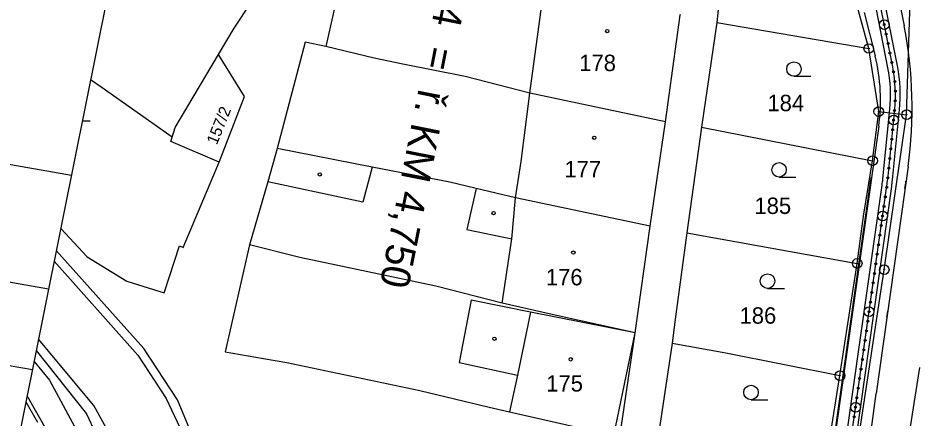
# Model space of a CAD drawing. Extents: x -548552 to -543113, y -1131925 to -1123599.
# Drawn here: x -547684.2 to -547591.7, y -1128583.6 to -1128542.1 of the extents above; entities that cross this region are included whole.
import ezdxf

# ---------------------------------------------------------------- set-up
doc = ezdxf.new("R2010")
doc.units = 0
for name, color, linetype in [('Hranice parcel', 7, 'Continuous'), ('HRANY', 7, 'Continuous'), ('Parcelní čísla', 7, 'Continuous'), ('Profile', 7, 'Continuous'), ('PROFILY NÁVRH', 7, 'Continuous'), ('STANIČENÍ', 7, 'Continuous'), ('Vnitřní kresba', 7, 'Continuous'), ('Věcná břemena k části', 7, 'Continuous'), ('Značky bodu BP', 7, 'Continuous'), ('Značky budov', 7, 'Continuous'), ('Značky kultur', 7, 'Continuous')]:
    doc.layers.add(name, color=color, linetype=linetype)

msp = doc.modelspace()

# ---------------------------------------------------------------- linework, layer by layer
at = {"layer": 'Hranice parcel'}
for p, q in [((-547596.25, -1128545.317), (-547599.73, -1128532.567)), ((-547611.98, -1128542.637), (-547613.55, -1128553.477)), ((-547611.98, -1128542.637), (-547596.25, -1128545.317)), ((-547595.22, -1128551.847), (-547596.25, -1128545.317)), ((-547595.86, -1128556.937), (-547595.22, -1128551.847)), ((-547595.22, -1128551.847), (-547592.34, -1128552.167)), ((-547618.85, -1128563.697), (-547617.27, -1128552.897)), ((-547613.55, -1128553.477), (-547615.06, -1128564.407)), ((-547613.55, -1128553.477), (-547595.86, -1128556.937)), ((-547702.023, -1128554.371), (-547678.715, -1128558.421)), ((-547620.4, -1128574.767), (-547618.85, -1128563.697)), ((-547615.06, -1128564.407), (-547597.45, -1128567.567)), ((-547704.143, -1128566.151), (-547681.077, -1128570.204)), ((-547599.23, -1128579.187), (-547597.45, -1128567.567)), ((-547616.58, -1128575.827), (-547618.21, -1128586.627)), ((-547690.963, -1128577.121), (-547682.752, -1128578.561)), ((-547600.98, -1128590.147), (-547599.23, -1128579.187))]:
    msp.add_line(p, q, dxfattribs=at)
for points in [[(-547592.34, -1128552.167), (-547591.12, -1128513.637), (-547591.78, -1128503.577)], [(-547663.5, -1128545.947), (-547661.9, -1128543.227), (-547654.79, -1128532.447), (-547652.38, -1128527.897)], [(-547610.66, -1128531.117), (-547611.61, -1128539.267), (-547611.98, -1128542.637)], [(-547650.05, -1128534.547), (-547650.81, -1128538.047), (-547652.41, -1128545.117)], [(-547617.27, -1128552.897), (-547615.75, -1128541.857), (-547615.74, -1128541.777)], [(-547652.41, -1128545.117), (-547654.53, -1128544.647), (-547657.42, -1128555.667)], [(-547668.31, -1128554.487), (-547667.98, -1128553.507), (-547663.5, -1128545.947)], [(-547663.42, -1128557.077), (-547660.83, -1128550.287), (-547663.5, -1128545.947)], [(-547617.27, -1128552.897), (-547631.29, -1128549.937), (-547638, -1128548.227), (-547644.44, -1128546.937), (-547647.41, -1128546.327), (-547652.41, -1128545.117)], [(-547668.31, -1128554.487), (-547675.52, -1128549.377), (-547676.737, -1128548.556)], [(-547661.19, -1128917.697), (-547662.18, -1128906.207), (-547607.96, -1128648.527), (-547605.32, -1128634.457), (-547602.31, -1128618.847), (-547594.66, -1128568.217), (-547592.34, -1128552.167)], [(-547663.42, -1128557.077), (-547668.45, -1128554.947), (-547668.31, -1128554.487)], [(-547657.42, -1128555.667), (-547658.41, -1128559.127), (-547660.3, -1128565.647)], [(-547618.85, -1128563.697), (-547632.79, -1128560.787), (-547636.84, -1128559.817), (-547639.57, -1128559.167), (-547647.61, -1128557.587), (-547657.42, -1128555.667)], [(-547679.826, -1128563.966), (-547677.1, -1128566.887), (-547673, -1128569.387), (-547669.14, -1128570.627), (-547667.54, -1128565.757), (-547667.16, -1128565.907), (-547663.42, -1128557.077)], [(-547597.45, -1128567.567), (-547596.8, -1128562.687), (-547595.86, -1128556.937)], [(-547615.06, -1128564.407), (-547616.25, -1128573.087), (-547616.58, -1128575.827)], [(-547663.25, -1128605.597), (-547663.45, -1128598.127), (-547664.41, -1128589.737), (-547667.74, -1128581.697), (-547671.21, -1128576.367), (-547680.277, -1128566.217)], [(-547660.3, -1128565.647), (-547662.81, -1128576.717), (-547658.86, -1128577.397), (-547656.44, -1128577.837), (-547642.67, -1128580.727), (-547635.51, -1128582.457), (-547633.41, -1128582.927), (-547622.61, -1128585.367), (-547622.01, -1128585.507), (-547620.63, -1128576.167), (-547620.4, -1128574.767)], [(-547620.4, -1128574.767), (-547628.23, -1128573.017), (-547634.17, -1128571.687), (-547641.02, -1128569.927), (-547655.08, -1128566.937), (-547660.3, -1128565.647)], [(-547616.58, -1128575.827), (-547611.05, -1128576.827), (-547599.23, -1128579.187)], [(-547682.58, -1128577.704), (-547680.98, -1128579.637), (-547678.39, -1128584.467), (-547671.8, -1128602.947), (-547673.99, -1128603.787), (-547675.49, -1128613.557)], [(-547591.02, -1128578.357), (-547592.72, -1128589.327), (-547593.69, -1128595.647)]]:
    msp.add_lwpolyline(points, dxfattribs=at)
at = {"layer": 'HRANY'}
msp.add_line((-547596.072, -1128558.919), (-547601.202, -1128595.189), dxfattribs=at)
at = {"layer": 'Profile'}
for p, q in [((-547660.701, -1128468.555), (-547679.531, -1128562.492)), ((-547660.701, -1128468.555), (-547679.531, -1128562.492)), ((-547679.531, -1128562.492), (-547702.639, -1128677.775)), ((-547679.531, -1128562.492), (-547702.639, -1128677.775))]:
    msp.add_line(p, q, dxfattribs=at)
at = {"layer": 'PROFILY NÁVRH'}
for p, q in [((-547594.776, -1128531.947), (-547592.602, -1128542.973)), ((-547594.272, -1128547.32), (-547597.096, -1128533.003)), ((-547593.291, -1128547.127), (-547596.115, -1128532.809)), ((-547596.716, -1128541.597), (-547595.603, -1128546.069)), ((-547594.795, -1128558.814), (-547594.07, -1128551.582)), ((-547593.8, -1128558.914), (-547593.075, -1128551.682)), ((-547595.225, -1128553.354), (-547599.627, -1128584.556)), ((-547592.194, -1128557.54), (-547595.474, -1128581.049)), ((-547599.938, -1128595.326), (-547594.874, -1128559.473)), ((-547598.949, -1128595.475), (-547593.884, -1128559.613))]:
    msp.add_line(p, q, dxfattribs=at)
for centre, radius, start, end in [((-547635.695, -1128551.471), 43.923, 352.05699, 11.15577), ((-547614.145, -1128550.684), 19.108, 351.9688, 13.97591), ((-549162.533, -1128362.403), 1582.239, 350.851662, 352.056995)]:
    msp.add_arc(centre, radius, start, end, dxfattribs=at)
for centre, major_axis, ratio, start_param, end_param in [((-547608.462, -1128550.126), (-1.335, 14.438), 0.997522, 4.519884, 4.815157), ((-547608.462, -1128550.126), (-1.427, 15.434), 0.997682, 4.519884, 4.815157), ((-547607.542, -1128557.629), (1.812, 14.386), 0.88281, 4.695435, 4.741018), ((-547607.542, -1128557.629), (1.936, 15.379), 0.890371, 4.695435, 4.741018)]:
    msp.add_ellipse(centre, major_axis=major_axis, ratio=ratio, start_param=start_param, end_param=end_param, dxfattribs=at)
at = {"layer": 'STANIČENÍ'}
for p, q in [((-547593.782, -1128547.224), (-547596.605, -1128532.906)), ((-547594.297, -1128558.864), (-547593.573, -1128551.632)), ((-547599.443, -1128595.401), (-547594.379, -1128559.543)), ((-547597.946, -1128572.639), (-547597.855, -1128571.998)), ((-547594.371, -1128573.142), (-547594.283, -1128572.523))]:
    msp.add_line(p, q, dxfattribs=at)
for centre, radius in [((-547594.647, -1128542.838), 0.5), ((-547594.647, -1128542.838), 0.1), ((-547594.453, -1128543.819), 0.1), ((-547594.26, -1128544.8), 0.1), ((-547594.066, -1128545.781), 0.1), ((-547593.873, -1128546.762), 0.1), ((-547593.689, -1128547.745), 0.1), ((-547593.563, -1128548.737), 0.1), ((-547593.503, -1128549.735), 0.1), ((-547593.51, -1128550.735), 0.1), ((-547593.682, -1128552.727), 0.5), ((-547593.583, -1128551.732), 0.1), ((-547593.682, -1128552.727), 0.1), ((-547593.782, -1128553.722), 0.1), ((-547593.882, -1128554.716), 0.1), ((-547593.982, -1128555.711), 0.1), ((-547594.081, -1128556.706), 0.1), ((-547594.181, -1128557.701), 0.1), ((-547594.281, -1128558.696), 0.1), ((-547594.4, -1128559.689), 0.1), ((-547594.54, -1128560.679), 0.1), ((-547594.68, -1128561.669), 0.1), ((-547594.82, -1128562.659), 0.5), ((-547594.82, -1128562.659), 0.1), ((-547594.959, -1128563.649), 0.1), ((-547595.099, -1128564.64), 0.1), ((-547595.239, -1128565.63), 0.1), ((-547595.379, -1128566.62), 0.1), ((-547595.519, -1128567.61), 0.1), ((-547595.658, -1128568.6), 0.1), ((-547595.798, -1128569.59), 0.1), ((-547595.938, -1128570.58), 0.1), ((-547596.078, -1128571.571), 0.1), ((-547596.218, -1128572.561), 0.5), ((-547596.218, -1128572.561), 0.1), ((-547596.358, -1128573.551), 0.1), ((-547596.497, -1128574.541), 0.1), ((-547596.637, -1128575.531), 0.1), ((-547596.777, -1128576.521), 0.1), ((-547596.917, -1128577.511), 0.1), ((-547597.057, -1128578.502), 0.1), ((-547597.197, -1128579.492), 0.1), ((-547597.336, -1128580.482), 0.1), ((-547597.616, -1128582.462), 0.5), ((-547597.476, -1128581.472), 0.1), ((-547597.616, -1128582.462), 0.1), ((-547597.756, -1128583.452), 0.1)]:
    msp.add_circle(centre, radius, dxfattribs=at)
for centre, major_axis, ratio, start_param, end_param in [((-547608.462, -1128550.126), (-1.381, 14.936), 0.997605, 4.519884, 4.815157), ((-547607.542, -1128557.629), (1.662, 13.196), 0.872237, 4.695435, 4.741018), ((-547607.542, -1128557.629), (1.874, 14.882), 0.886717, 4.695435, 4.741018), ((-547607.542, -1128557.629), (2.11, 16.758), 0.899393, 4.695435, 4.741018)]:
    msp.add_ellipse(centre, major_axis=major_axis, ratio=ratio, start_param=start_param, end_param=end_param, dxfattribs=at)
at = {"layer": 'Vnitřní kresba'}
for p, q in [((-547631.29, -1128549.937), (-547629.79, -1128538.857)), ((-547632.19, -1128557.007), (-547631.29, -1128549.937)), ((-547632.79, -1128560.787), (-547632.19, -1128557.007)), ((-547647.61, -1128557.587), (-547648.56, -1128561.227)), ((-547648.56, -1128561.227), (-547658.41, -1128559.127)), ((-547636.84, -1128559.817), (-547637.82, -1128564.057)), ((-547633.17, -1128565.017), (-547632.79, -1128560.787)), ((-547637.82, -1128564.057), (-547633.17, -1128565.017)), ((-547634.17, -1128571.687), (-547633.17, -1128565.017)), ((-547680.503, -1128567.344), (-547671.84, -1128577.077)), ((-547631.22, -1128572.627), (-547632.58, -1128579.127)), ((-547620.4, -1128574.767), (-547631.22, -1128572.627)), ((-547676.38, -1128582.267), (-547682.118, -1128575.401)), ((-547622.61, -1128585.367), (-547620.4, -1128574.767)), ((-547682.356, -1128576.588), (-547677.14, -1128583.137)), ((-547671.84, -1128577.077), (-547668.93, -1128581.547)), ((-547632.58, -1128579.127), (-547633.41, -1128582.927)), ((-547668.93, -1128581.547), (-547665.67, -1128588.407)), ((-547674.55, -1128585.657), (-547676.38, -1128582.267)), ((-547677.14, -1128583.137), (-547676.21, -1128585.147))]:
    msp.add_line(p, q, dxfattribs=at)
msp.add_lwpolyline([(-547631.22, -1128572.627), (-547637.36, -1128571.367), (-547638.63, -1128577.827), (-547632.58, -1128579.127)], dxfattribs=at)
at = {"layer": 'Věcná břemena k části'}
msp.add_line((-547683.298, -1128581.285), (-547683.421, -1128581.901), dxfattribs=at)
for points in [[(-547683.421, -1128581.901), (-547682.21, -1128583.997)], [(-547681.14, -1128585.047), (-547683.298, -1128581.285)]]:
    msp.add_lwpolyline(points, dxfattribs=at)
at = {"layer": 'Značky bodu BP'}
for centre, radius in [((-547596.25, -1128545.317), 0.5), ((-547596.25, -1128545.317), 0.0303), ((-547595.22, -1128551.847), 0.5), ((-547595.22, -1128551.847), 0.0303), ((-547592.34, -1128552.167), 0.5), ((-547592.34, -1128552.167), 0.0303), ((-547595.86, -1128556.937), 0.5), ((-547595.86, -1128556.937), 0.0303), ((-547597.45, -1128567.567), 0.5), ((-547597.45, -1128567.567), 0.0303), ((-547594.66, -1128568.217), 0.5), ((-547594.66, -1128568.217), 0.0303), ((-547599.23, -1128579.187), 0.5), ((-547599.23, -1128579.187), 0.0303)]:
    msp.add_circle(centre, radius, dxfattribs=at)
at = {"layer": 'Značky budov'}
for centre in [(-547623.296, -1128543.516), (-547624.646, -1128554.556), (-547653.036, -1128558.356), (-547635.056, -1128562.356), (-547626.806, -1128566.446), (-547634.966, -1128575.366), (-547627.076, -1128577.496)]:
    msp.add_circle(centre, 0.175, dxfattribs=at)
at = {"layer": 'Značky kultur'}
for p, q in [((-547603.993, -1128548.197), (-547602.243, -1128548.197)), ((-547677.587, -1128552.797), (-547676.783, -1128552.797)), ((-547605.533, -1128558.627), (-547603.783, -1128558.627)), ((-547606.723, -1128570.147), (-547604.973, -1128570.147)), ((-547608.433, -1128581.677), (-547606.683, -1128581.677))]:
    msp.add_line(p, q, dxfattribs=at)
for centre in [(-547603.992, -1128547.447), (-547605.532, -1128557.877), (-547606.722, -1128569.397), (-547608.432, -1128580.927)]:
    msp.add_circle(centre, 0.75, dxfattribs=at)

# ---------------------------------------------------------------- texts
at = {"layer": 'Parcelní čísla'}
for s, p in [('178', (-547626.195, -1128547.657)), ('184', (-547606.735, -1128551.807)), ('177', (-547627.725, -1128558.657)), ('185', (-547608.075, -1128562.447)), ('176', (-547629.645, -1128569.837)), ('186', (-547609.615, -1128573.807)), ('175', (-547629.605, -1128580.837))]:
    msp.add_text(s, height=1.7, dxfattribs=at).set_placement(p)
msp.add_text('157/2', height=1.2, rotation=68, dxfattribs=at).set_placement((-547663.675, -1128555.36))
at = {"layer": 'STANIČENÍ'}
msp.add_text('K.Ú. KM 3,104  =  ř. KM 4,750 ', height=3, rotation=258.76619, dxfattribs=at).set_placement((-547636.388, -1128517.153))

doc.saveas('drawing.dxf')
